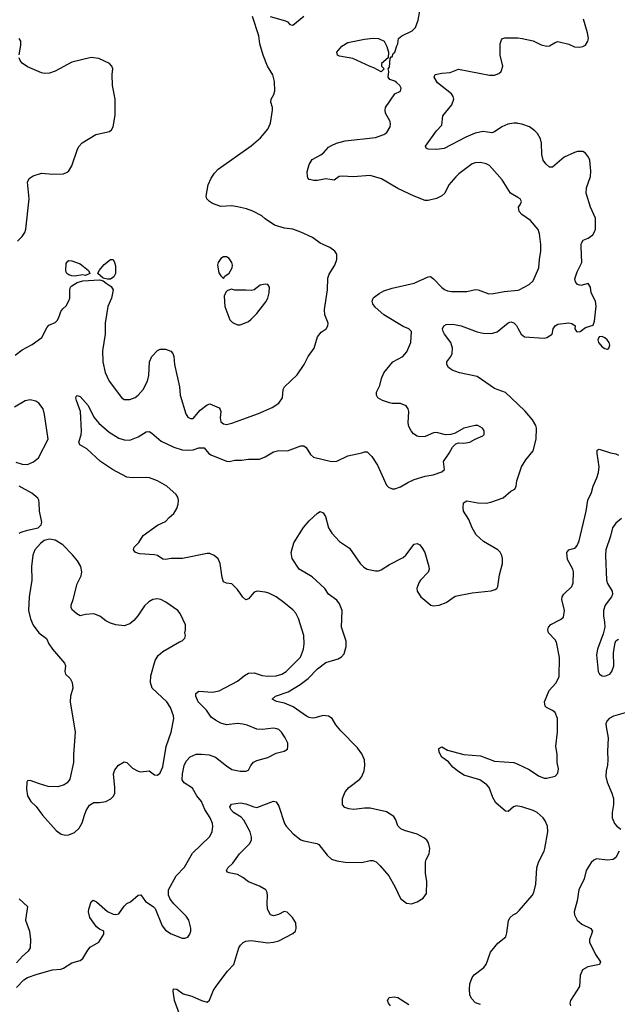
# Model space of a CAD drawing. Header units: inches. Extents: x 1839270 to 1929235, y 762242 to 910350.
# Tile 340 of 362: x 1906393 to 1910720, y 874502 to 881626. Entities that reach past the tile are written whole.
import ezdxf

# ---------------------------------------------------------------- set-up
doc = ezdxf.new("R2010")
doc.units = ezdxf.units.IN
doc.header["$MEASUREMENT"] = 0
for name, color, linetype in [('B9807', 7, 'Continuous'), ('B9808', 7, 'Continuous'), ('B9817', 7, 'Continuous'), ('B9818', 7, 'Continuous')]:
    doc.layers.add(name, color=color, linetype=linetype)

msp = doc.modelspace()

# ---------------------------------------------------------------- linework, layer by layer
at = {"layer": 'B9807', "color": 5}
for points, elevation in [([(1906360.4, 879199.6), (1906410, 879237.4), (1906484.2, 879275.8), (1906552.6, 879327.4), (1906590, 879397.3), (1906604.4, 879415.6), (1906650, 879434.9), (1906664, 879450), (1906676.1, 879470), (1906690, 879513.4), (1906705.3, 879534.7), (1906730, 879556.3), (1906750, 879591), (1906755.1, 879610), (1906755.8, 879670), (1906760.5, 879690), (1906770, 879700.4), (1906810, 879725.3), (1906850, 879736.3), (1906970, 879742.8), (1906996.9, 879736.9), (1907020.5, 879720.5), (1907054.3, 879694.3), (1907070.3, 879670.3), (1907058.7, 879610), (1907031.8, 879550), (1907013.1, 879430), (1907011.3, 879350), (1906993.8, 879230), (1906994.4, 879150), (1907013, 879073), (1907040.2, 879010), (1907130, 878892.4), (1907150, 878878.4), (1907190, 878878.4), (1907230, 878892.4), (1907251.9, 878908.1), (1907286.3, 878950), (1907318.9, 879010), (1907328.7, 879051.3), (1907334.2, 879150), (1907350, 879188.2), (1907390, 879232), (1907410, 879241.7), (1907450, 879242.3), (1907486.7, 879226.7), (1907501.3, 879210), (1907508.9, 879190), (1907514.4, 879130), (1907550.2, 878970), (1907556, 878910), (1907595.1, 878775.1), (1907610, 878750.7), (1907630, 878739.1), (1907650, 878739.1), (1907699.7, 878800.3), (1907750, 878838.7), (1907770, 878846), (1907837.7, 878817.7), (1907845.9, 878805.9), (1907848.9, 878790), (1907844.2, 878744.2), (1907850, 878716.3), (1907870, 878700.9), (1907890, 878696.5), (1907930, 878705.5), (1908122.7, 878777.3), (1908221.1, 878818.9), (1908270, 878850.4), (1908295.8, 878890), (1908301.3, 878950), (1908311, 878969), (1908403.3, 879056.7), (1908452, 879130), (1908480.9, 879190), (1908524.5, 879250), (1908550, 879330.8), (1908575.6, 879364.4), (1908612.7, 879390), (1908624.5, 879410), (1908627, 879430), (1908603.7, 879490), (1908599.6, 879530), (1908621.3, 879670), (1908624.7, 879755.3), (1908635.1, 879784.9), (1908676, 879850), (1908689.2, 879890), (1908688.7, 879930), (1908675.3, 879950), (1908638, 879978), (1908590.3, 880000)], 660), ([(1906370, 874623.1), (1906422.3, 874677.8), (1906450, 874696.4), (1906519.5, 874720.5), (1906630, 874750.3), (1906690, 874756.5), (1906710, 874762.6), (1906770, 874802.4), (1906830, 874818), (1906850, 874833), (1906886.1, 874893.9), (1906904.4, 874915.6), (1906967, 874950), (1907002, 875010), (1907003.1, 875023.1), (1907002, 875030), (1906970, 875045.1), (1906950, 875062), (1906901.6, 875130), (1906892, 875170), (1906892.7, 875190), (1906910, 875242), (1906926, 875254), (1906950, 875242.8), (1907030, 875174), (1907070, 875154), (1907090, 875150.8), (1907110, 875156), (1907150, 875211), (1907169, 875230), (1907196.6, 875243.4), (1907250, 875290.7), (1907270, 875294.8), (1907304.4, 875244.4), (1907360.7, 875210), (1907374.7, 875194.7), (1907424.2, 875070), (1907450, 875037.1), (1907490, 875012.2), (1907570, 874979.1), (1907590, 874979.1), (1907611.5, 874988.5), (1907626, 875010), (1907631.8, 875030), (1907631.4, 875051.4), (1907618.4, 875110), (1907599.4, 875139.4), (1907508.2, 875228.2), (1907482.6, 875262.6), (1907471.2, 875291.2), (1907469.7, 875330), (1907525.7, 875430), (1907586.6, 875493.4), (1907645.3, 875594.7), (1907767, 875713), (1907785.7, 875750), (1907791.1, 875790), (1907788.6, 875810), (1907771.9, 875850), (1907734.3, 875910), (1907710, 875968), (1907674.8, 876010), (1907644.8, 876064.8), (1907585.2, 876105.2), (1907570, 876126.6), (1907571.9, 876170), (1907585, 876230), (1907598.9, 876261.1), (1907627.3, 876292.7), (1907670, 876311.3), (1907710, 876312.6), (1907765.5, 876305.5), (1907810.2, 876290.2), (1907890, 876226), (1907930, 876200.4), (1907989, 876189), (1908030, 876188.8), (1908050, 876195.5), (1908066.6, 876230), (1908086.5, 876253.5), (1908110, 876265.4), (1908190, 876286.3), (1908250, 876318.7), (1908307.5, 876332.5), (1908331.7, 876348.3), (1908335.1, 876370), (1908333.6, 876390), (1908315.1, 876430), (1908289.7, 876469.7), (1908270, 876489.4), (1908255.6, 876495.6), (1908230, 876498.7), (1908150, 876489.7), (1908110, 876491.3), (1908041.1, 876521.1), (1908010, 876529.6), (1907970, 876533), (1907890, 876523), (1907850, 876536.4), (1907810, 876556.8), (1907780.3, 876580.3), (1907745.1, 876630), (1907685.8, 876690), (1907667.6, 876730), (1907668.5, 876751.5), (1907690, 876768.5), (1907790, 876760.9), (1907837.2, 876770), (1907970, 876838.9), (1908019.9, 876880.1), (1908050, 876897.3), (1908090, 876899.7), (1908150, 876881.3), (1908190, 876875.5), (1908250, 876879.2), (1908292.3, 876890), (1908323.6, 876910), (1908426.3, 877013.7), (1908447.1, 877070), (1908453.5, 877110), (1908449.7, 877170), (1908413, 877293), (1908392.5, 877332.5), (1908370, 877356), (1908306, 877410), (1908249.8, 877449.8), (1908196.2, 877476.2), (1908170, 877484.2), (1908111.7, 877491.7), (1908090, 877483.6), (1908050, 877434.5), (1908030, 877427.8), (1908010, 877447.3), (1907970, 877503.5), (1907930, 877543), (1907889.7, 877549.7), (1907870, 877559.5), (1907858.5, 877590), (1907844.5, 877690), (1907830, 877724), (1907802, 877750), (1907770, 877762.7), (1907750, 877763.7), (1907573.1, 877726.9), (1907490, 877727.4), (1907450, 877719.7), (1907430, 877723), (1907390, 877748.3), (1907370, 877754.8), (1907262, 877762), (1907245.1, 877765.1), (1907230, 877774), (1907217.2, 877790), (1907221.2, 877810), (1907256.3, 877843.7), (1907287.5, 877892.5), (1907390, 877968.5), (1907450, 877995.3), (1907475.9, 878024.1), (1907510, 878051.8), (1907530, 878088.4), (1907539.7, 878120.3), (1907542, 878150), (1907537.8, 878170), (1907526.6, 878190), (1907457.4, 878250), (1907390, 878289.8), (1907332.7, 878310), (1907310, 878313.5), (1907210, 878309.8), (1907170, 878315.3), (1907064.5, 878370), (1906977.4, 878430), (1906879.8, 878519.8), (1906829.3, 878550), (1906820.7, 878570), (1906837.8, 878622.2), (1906841, 878650), (1906832.6, 878790), (1906804.7, 878870), (1906799.3, 878890), (1906801.5, 878898.5), (1906810, 878906), (1906830, 878899.1), (1906890, 878834.9), (1906930.3, 878750), (1906966, 878706), (1907042.2, 878642.2), (1907110, 878597.4), (1907150, 878585.3), (1907190, 878584.2), (1907250, 878607.4), (1907310, 878644.6), (1907330, 878647), (1907350, 878634.9), (1907416.7, 878576.7), (1907510, 878533), (1907570, 878514), (1907610, 878511), (1907650, 878514.2), (1907690, 878527.4), (1907728.6, 878528.6), (1907759.5, 878490), (1907776.3, 878476.3), (1907890, 878431.7), (1907910, 878429), (1907950, 878438), (1907998.7, 878438.7), (1908050, 878446), (1908130, 878447), (1908170, 878463.8), (1908230, 878498), (1908270, 878508.5), (1908333.4, 878506.6), (1908430, 878542), (1908450, 878542), (1908466.8, 878530), (1908499.9, 878479.9), (1908520.3, 878460.3), (1908650, 878428.2), (1908690, 878430.7), (1908770, 878470.6), (1908870, 878490.8), (1908890, 878498.8), (1908910, 878498.8), (1908944.1, 878464.1), (1908983.4, 878403.4), (1909050, 878258), (1909064.5, 878244.5), (1909090.9, 878230.9), (1909110, 878230.8), (1909150, 878244.9), (1909203.1, 878276.9), (1909250, 878298), (1909330, 878322), (1909387.7, 878332.3), (1909450, 878353.4), (1909469.3, 878370), (1909460.9, 878430), (1909503.7, 878490), (1909527.5, 878532.5), (1909550, 878558), (1909570, 878564.7), (1909610, 878560.7), (1909652.1, 878567.9), (1909690, 878590.8), (1909746, 878614), (1909755.1, 878624.9), (1909755.1, 878650), (1909743.7, 878670), (1909710, 878689.5), (1909690, 878689.5), (1909610, 878669.2), (1909546.4, 878633.6), (1909515.3, 878624.7), (1909477.3, 878622.7), (1909410, 878639.3), (1909390, 878636), (1909330, 878609.4), (1909290, 878606.6), (1909270, 878612.3), (1909243.7, 878630), (1909226.6, 878650), (1909210, 878682), (1909206, 878710), (1909209.7, 878790), (1909206, 878810), (1909191.9, 878831.9), (1909150, 878847.8), (1909090, 878849.7), (1909070, 878854.7), (1909021.2, 878870), (1908987, 878890), (1908976.2, 878910), (1908976.2, 878930), (1909002, 878978), (1909012.4, 879030), (1909028.9, 879071.1), (1909095.6, 879150), (1909167, 879190), (1909196.9, 879223.1), (1909225.1, 879290), (1909231.2, 879370), (1909210, 879389.5), (1909170, 879406), (1909030, 879491.2), (1908966.5, 879546.5), (1908950.8, 879570), (1908945.3, 879590), (1908952.4, 879610), (1908961, 879619), (1908995.1, 879644.9), (1909030, 879663.6), (1909090, 879683.9), (1909250, 879720.2), (1909350, 879764.9), (1909366.8, 879766.8), (1909390, 879750.8), (1909450, 879688), (1909470, 879672.7), (1909490, 879663.8), (1909519.5, 879659.5), (1909630, 879658), (1909693.8, 879673.8), (1909712, 879672), (1909790, 879643), (1909824.4, 879644.4), (1909901.5, 879658.5), (1910000, 879669.1)], 640), ([(1910000, 878843.1), (1909910, 878928.3), (1909830, 878957.4), (1909704.5, 879044.5), (1909578, 879070), (1909525.6, 879090), (1909497.4, 879110), (1909485.7, 879130), (1909486, 879150), (1909515.6, 879190), (1909524.2, 879210), (1909526, 879250), (1909515.6, 879290), (1909468.9, 879350), (1909458.8, 879370), (1909455.3, 879390), (1909464, 879410), (1909480.6, 879419.4), (1909530, 879423), (1909590.8, 879410.8), (1909706.5, 879366.5), (1909750, 879358.5), (1909810, 879354.9), (1909850, 879367.6), (1909930, 879433.1), (1909950, 879439.6), (1909970, 879433.1), (1909990, 879413.7), (1910000, 879394.7)], 620), ([(1906364.1, 878424.1), (1906410, 878410.6), (1906450, 878407.3), (1906493.8, 878426.2), (1906530, 878456), (1906599.3, 878590), (1906573.5, 878770), (1906563.1, 878810), (1906532.6, 878850), (1906510, 878865.7), (1906470, 878874.8), (1906431.7, 878868.3), (1906356.7, 878823.3)], 660), ([(1907549.6, 874430), (1907513.8, 874530), (1907503.9, 874596.1), (1907506.3, 874613.7), (1907530, 874611.8), (1907576.8, 874576.8), (1907640.7, 874560.7), (1907710, 874527.9), (1907750, 874517.1), (1907768, 874532), (1907796.4, 874603.6), (1907830, 874652.7), (1907898.3, 874741.7), (1907943.5, 874790), (1907980.5, 874910), (1907991.1, 874928.9), (1908011.1, 874948.9), (1908030, 874959.5), (1908070, 874964.2), (1908190, 874946.7), (1908230, 874950.4), (1908270, 874962), (1908370, 875014), (1908390, 875031.3), (1908396.2, 875050), (1908391.6, 875090), (1908369.4, 875130), (1908330, 875169.2), (1908308.1, 875171.9), (1908267.9, 875152.1), (1908230, 875141.2), (1908209.6, 875149.6), (1908188.3, 875190), (1908183.9, 875230), (1908188.5, 875290), (1908185.4, 875310), (1908174.3, 875330), (1908130, 875357.4), (1908050, 875387.2), (1908010, 875419.7), (1907970, 875441), (1907910, 875452.3), (1907898, 875458), (1907889.5, 875469.5), (1907900.7, 875490), (1907936.4, 875523.6), (1907985.1, 875590), (1908058.2, 875661.8), (1908072, 875690), (1908072.8, 875710), (1908061.5, 875750), (1908015, 875835), (1907996.2, 875856.2), (1907942.4, 875890), (1907922.6, 875910), (1907915.1, 875930), (1907926.6, 875950), (1907990, 875958.9), (1908030, 875951.5), (1908089.4, 875929.4), (1908110, 875926.5), (1908230, 875970.6), (1908250, 875966), (1908270, 875936), (1908311.6, 875810), (1908323.6, 875790), (1908373.9, 875733.9), (1908430, 875691.4), (1908450, 875683.2), (1908544.9, 875664.9), (1908558, 875658), (1908619.6, 875579.6), (1908650, 875552.2), (1908690, 875538.9), (1908750, 875530.3), (1908870, 875528.4), (1908930, 875542.6), (1908950, 875542.6), (1908973.4, 875533.4), (1909003.8, 875503.8), (1909064.9, 875430), (1909112.7, 875350), (1909150, 875266), (1909192.8, 875232.8), (1909230, 875228.5), (1909270, 875242.4), (1909314.5, 875270), (1909337.6, 875302.4), (1909341.8, 875390), (1909332.2, 875450), (1909331.9, 875530), (1909335.3, 875550), (1909357.2, 875590), (1909361.8, 875630), (1909354, 875670), (1909341.3, 875690), (1909323.9, 875703.9), (1909270, 875731.9), (1909179.1, 875759.1), (1909151.7, 875771.7), (1909131.9, 875791.9), (1909116.2, 875836.2), (1909101.6, 875861.6), (1909050, 875894), (1908930, 875921.2), (1908890, 875921.5), (1908811.9, 875911.9), (1908775.3, 875915.3), (1908746.7, 875926.7), (1908730, 875946), (1908729.8, 875990), (1908750, 876038.4), (1908776.3, 876070), (1908855.3, 876130), (1908871.7, 876150), (1908888.1, 876190), (1908893.2, 876230), (1908889.8, 876270), (1908870, 876314), (1908838, 876358), (1908719.2, 876479.2), (1908683, 876523), (1908654.5, 876570), (1908630, 876587.6), (1908590, 876592.3), (1908530, 876574), (1908510, 876571.1), (1908490, 876576.4), (1908470, 876586), (1908373.4, 876653.4), (1908310, 876679.8), (1908252.4, 876692.4), (1908221.2, 876710), (1908246, 876730), (1908336.4, 876763.6), (1908425.1, 876814.9), (1908482.2, 876857.8), (1908550, 876929.1), (1908610, 876975.3), (1908698.4, 877001.6), (1908724.2, 877015.8), (1908741.5, 877038.6), (1908756.3, 877090), (1908756.9, 877130), (1908722.7, 877230), (1908727.2, 877350), (1908710, 877398.9), (1908690, 877426.2), (1908629.8, 877469.8), (1908603, 877510), (1908510, 877593.5), (1908416.9, 877650), (1908366.1, 877726.1), (1908359.2, 877770), (1908378.9, 877841.1), (1908447.6, 877952.4), (1908490, 878000.3), (1908550, 878054.9), (1908570, 878067.3), (1908590, 878058.8), (1908607.7, 878030), (1908628.7, 877950), (1908652.9, 877910), (1908710, 877850.3), (1908781.7, 877801.7), (1908858.9, 877690), (1908884.1, 877664.1), (1908910, 877649.1), (1908970, 877637.6), (1908990, 877637.6), (1909010, 877644.2), (1909070, 877684.9), (1909170, 877734.9), (1909190, 877752.2), (1909250, 877830.5), (1909270, 877835.8), (1909290, 877825.3), (1909310, 877800.4), (1909325.8, 877770), (1909356.5, 877670), (1909358.7, 877650), (1909351.4, 877628.6), (1909296.5, 877570), (1909283.1, 877550), (1909268.7, 877510), (1909270.4, 877490), (1909297, 877450), (1909370, 877390.3), (1909390, 877384.6), (1909430, 877389), (1909482, 877410), (1909545.7, 877454.3), (1909670, 877478.4), (1909806.6, 877493.4), (1909836.6, 877503.4), (1909848.8, 877511.2), (1909856.2, 877523.8), (1909866.9, 877610), (1909887.9, 877690), (1909888.3, 877728.3), (1909883.1, 877750), (1909871.9, 877771.9), (1909854.3, 877790), (1909750.5, 877850.5), (1909699.2, 877899.2), (1909668.6, 877948.6), (1909645.3, 878010), (1909607.8, 878070), (1909603.3, 878096.7), (1909606.9, 878130), (1909630, 878145.3), (1909710, 878130.2), (1909770, 878128.1), (1909804.9, 878135.1), (1909892.8, 878167.2), (1909950, 878213.7), (1909977.2, 878230), (1909988.3, 878251.7), (1909992.7, 878290), (1910000, 878311.2)], 620), ([(1906389.7, 877910.3), (1906403.3, 877916.7), (1906450, 877932.7), (1906528, 877950), (1906549.3, 877970.7), (1906553.2, 877990), (1906536, 878070), (1906535.1, 878130), (1906532, 878150), (1906523.8, 878163.8), (1906480.7, 878200.7), (1906389.5, 878250)], 660), ([(1910000, 875935.2), (1909990, 875936.8), (1909968.7, 875930), (1909930, 875896.9), (1909910, 875898.4), (1909840.5, 875960.5), (1909818.7, 875998.7), (1909792.4, 876070), (1909775.1, 876090), (1909725.1, 876125.1), (1909610, 876160.2), (1909562.2, 876190), (1909530, 876217.8), (1909497.1, 876257.1), (1909448.7, 876290), (1909430, 876325.2), (1909428.3, 876351.7), (1909450, 876364.7), (1909490, 876340.7), (1909610, 876308), (1909730, 876299.7), (1909830, 876261), (1909971.4, 876251.4), (1910000, 876238.5)], 580), ([(1906390, 875265.5), (1906450.5, 875210), (1906436.4, 875110), (1906463.8, 875030), (1906470.4, 874970), (1906468.2, 874910), (1906455.1, 874884.9), (1906413.4, 874850), (1906370, 874800.9)], 640), ([(1909730, 874500.5), (1909692.8, 874512.8), (1909664, 874544), (1909653.6, 874570), (1909649.7, 874610), (1909653.3, 874650), (1909670, 874694.8), (1909684.2, 874715.8), (1909752.9, 874767.1), (1909771.4, 874788.6), (1909801, 874879), (1909855.3, 874944.7), (1909912.7, 874990), (1909921.2, 875018.8), (1909932.7, 875107.3), (1909943.6, 875130), (1909967, 875150), (1909990, 875160.3), (1910000, 875169.9)], 580), ([(1909077.4, 874490), (1909062.4, 874510), (1909057, 874530), (1909068.7, 874550), (1909104.9, 874555.1), (1909130, 874551.7), (1909210, 874499.6)], 580)]:
    msp.add_lwpolyline(points, dxfattribs=dict(at, elevation=elevation))
for points, elevation in [([(1906870, 879776), (1906850, 879779.3), (1906790, 879769.6), (1906770, 879771.5), (1906750, 879779.7), (1906734.5, 879790), (1906730, 879799), (1906726.3, 879810), (1906730, 879862), (1906741.5, 879878.5), (1906750, 879882.8), (1906770, 879880.7), (1906830, 879858.8), (1906892, 879810), (1906902, 879790)], 660), ([(1907028.7, 879748.7), (1906996.5, 879756.5), (1906958, 879790), (1906968.7, 879810), (1907005.4, 879854.6), (1907050, 879890.8), (1907070, 879891.3), (1907080.7, 879870), (1907085.8, 879845.8), (1907086, 879790), (1907075.4, 879764.6), (1907050, 879749.4)], 660), ([(1907890, 879909.4), (1907870, 879909.4), (1907850, 879897.2), (1907830.7, 879870), (1907824.9, 879850), (1907835.3, 879795.3), (1907850, 879772), (1907870, 879754), (1907878, 879770), (1907910, 879791), (1907932, 879830), (1907934, 879850), (1907929.5, 879870), (1907910, 879897)], 680), ([(1908170, 879713.2), (1908135.3, 879704.7), (1908091.3, 879670), (1908070, 879665.2), (1908029.6, 879669.6), (1907950, 879669.2), (1907924.7, 879675.3), (1907896, 879664), (1907886.4, 879653.6), (1907874.4, 879625.6), (1907878, 879550), (1907914.8, 879454.8), (1907934.8, 879434.8), (1907970, 879418), (1907990, 879418), (1908010, 879424.7), (1908050, 879442.8), (1908070, 879459.1), (1908110, 879500.7), (1908175.9, 879584.1), (1908189.3, 879610), (1908199.3, 879650), (1908201.2, 879690), (1908190, 879708.7)], 680), ([(1906610, 877866.3), (1906570, 877857), (1906544.2, 877835.8), (1906503.8, 877790), (1906489, 877751), (1906479.5, 877670), (1906481.6, 877570), (1906461.6, 877450), (1906456.3, 877350), (1906470.8, 877290), (1906490, 877244.7), (1906531, 877190), (1906587.3, 877147.3), (1906604, 877110), (1906630.4, 877070.4), (1906718.8, 876970), (1906726, 876950), (1906719.1, 876910), (1906724, 876890), (1906758, 876858), (1906773.4, 876830), (1906779.1, 876790), (1906761.6, 876730), (1906759.3, 876690), (1906794.4, 876470), (1906782, 876310), (1906782.4, 876250), (1906756.3, 876130), (1906736.2, 876103.8), (1906714.8, 876090), (1906670, 876075.8), (1906598.3, 876078.3), (1906535.9, 876095.9), (1906470, 876122), (1906450, 876118), (1906444.7, 876110), (1906441.4, 876058.6), (1906450.5, 876010), (1906473.4, 875970), (1906511.7, 875931.7), (1906559.3, 875870), (1906658, 875758), (1906692.4, 875732.4), (1906725.2, 875725.2), (1906750, 875727.7), (1906790, 875744.4), (1906824.1, 875775.9), (1906846.3, 875813.7), (1906861.3, 875870), (1906875.6, 875904.4), (1906898, 875942), (1906930, 875961), (1906970, 875962), (1907018, 875970), (1907052.5, 875987.5), (1907072.5, 876007.5), (1907081.2, 876030), (1907082, 876070), (1907072.7, 876170), (1907080.9, 876199.1), (1907109.1, 876230.9), (1907150, 876254.8), (1907170, 876250.8), (1907210.8, 876210), (1907250, 876188), (1907270, 876183.8), (1907330, 876190.7), (1907370, 876162), (1907390, 876159.1), (1907410, 876176.3), (1907430, 876218.8), (1907453.8, 876366.2), (1907489.7, 876470), (1907508.2, 876570), (1907506.6, 876590), (1907484, 876650), (1907458, 876690), (1907352, 876790), (1907340.5, 876830), (1907342.9, 876877.1), (1907374, 876990), (1907394.9, 877025.1), (1907430, 877054), (1907550, 877124), (1907569.3, 877130.7), (1907588.7, 877150), (1907594, 877170), (1907589, 877190), (1907594, 877210), (1907592.9, 877247.1), (1907556, 877330), (1907537.2, 877350), (1907452.4, 877412.4), (1907415.1, 877430), (1907390, 877434.4), (1907356.3, 877430), (1907327.2, 877412.8), (1907296.4, 877383.6), (1907248.7, 877311.3), (1907220.7, 877279.3), (1907190, 877254.5), (1907150, 877239.5), (1907090, 877247.6), (1907050, 877259.6), (1907016.9, 877276.9), (1906973.2, 877310), (1906930, 877326.6), (1906870, 877322.7), (1906830, 877313.2), (1906807, 877327), (1906774.5, 877354.5), (1906766, 877370), (1906766, 877390), (1906780.9, 877430), (1906810, 877544.7), (1906838.7, 877601.3), (1906843.6, 877630), (1906836.3, 877670), (1906811.5, 877710), (1906774.9, 877754.9), (1906706.3, 877826.3), (1906650, 877858.9)], 660)]:
    msp.add_lwpolyline(points, close=True, dxfattribs=dict(at, elevation=elevation))
at = {"layer": 'B9808', "color": 5}
for points, elevation in [([(1908590.3, 880000), (1908570, 880009.3), (1908513.2, 880050), (1908430, 880089.6), (1908370, 880109.6), (1908310, 880116.9), (1908238.6, 880138.6), (1908170, 880185.1), (1908146.6, 880206.6), (1908081, 880241), (1908036.6, 880256.6), (1907970, 880272), (1907930, 880279.5), (1907850, 880275.1), (1907790, 880295.6), (1907766.6, 880310), (1907747.3, 880330), (1907742.9, 880350), (1907757, 880430), (1907779.7, 880480.3), (1907803.8, 880516.2), (1907830, 880544.9), (1908070, 880714), (1908137.2, 880770), (1908190, 880834.8), (1908210, 880878), (1908223, 880970), (1908223, 880990), (1908211.5, 881030), (1908213.3, 881050), (1908234.3, 881085.7), (1908240.4, 881110), (1908238.7, 881178.7), (1908225.7, 881225.7), (1908188, 881290), (1908155.6, 881370), (1908131.8, 881450), (1908123.6, 881510), (1908079.3, 881650)], 660), ([(1908206, 881650), (1908317.3, 881617.3), (1908333.4, 881610), (1908350, 881590.7), (1908370, 881585.5), (1908450, 881650.3)], 660), ([(1910000, 880339.8), (1909946.6, 880370), (1909887.3, 880467.3), (1909796, 880570), (1909770, 880583.6), (1909730, 880593), (1909690, 880589.7), (1909670, 880582.4), (1909572.7, 880510), (1909550, 880489.6), (1909500.5, 880430), (1909470.6, 880370), (1909448.7, 880351.3), (1909410, 880331.8), (1909350, 880317), (1909330, 880318), (1909250, 880349.5), (1909130, 880405.2), (1909013.5, 880473.5), (1908930, 880499.6), (1908807.9, 880487.9), (1908730, 880493.6), (1908706, 880490), (1908670, 880465.2), (1908610, 880473.6), (1908550, 880463), (1908522.7, 880462.7), (1908489.6, 880469.6), (1908480.7, 880480.7), (1908476, 880490), (1908475.5, 880524.5), (1908490, 880578), (1908510, 880614), (1908572.7, 880647.3), (1908595.3, 880664.7), (1908630, 880703.1), (1908650, 880716.5), (1908687.6, 880732.4), (1908750, 880750.2), (1908970, 880774), (1909030, 880794.9), (1909052.3, 880810), (1909076, 880850), (1909078, 880870), (1909074.5, 880890), (1909042.9, 880950), (1909038.4, 880970), (1909042, 880990), (1909109.5, 881090), (1909150.7, 881109.3), (1909156.4, 881130), (1909145.7, 881150), (1909124, 881170), (1909110, 881180.3), (1909073.9, 881193.9), (1909062, 881210), (1909065.2, 881250), (1909062, 881270), (1909070, 881282), (1909074.6, 881345.4), (1909083.1, 881356.9), (1909090, 881358), (1909098.4, 881381.6), (1909110, 881391), (1909123.2, 881436.8), (1909131.8, 881450), (1909135.3, 881490), (1909161.2, 881510), (1909235.2, 881544.8), (1909258.9, 881570), (1909277.8, 881622.2), (1909290, 881690.7)], 640), ([(1906389, 881371), (1906402, 881442), (1906400.4, 881470), (1906389.6, 881490)], 680), ([(1910000, 880875.7), (1909996.4, 880876.4), (1909970, 880877.7), (1909927.3, 880870), (1909884, 880850), (1909830, 880814), (1909811.7, 880808.3), (1909750, 880818), (1909690, 880805), (1909623.4, 880776.6), (1909466.6, 880693.4), (1909410, 880686.2), (1909350, 880689.6), (1909337.2, 880697.2), (1909332.7, 880710), (1909410, 880820.5), (1909450, 880862.8), (1909458, 880930), (1909522, 881010), (1909537, 881050), (1909532.3, 881070), (1909520.9, 881090), (1909417.7, 881170), (1909394.5, 881210), (1909402, 881230), (1909450, 881239.3), (1909510, 881243.8), (1909570, 881267.2), (1909794.5, 881225.5), (1909830, 881224.6), (1909863.1, 881236.9), (1909878.4, 881250), (1909891.3, 881290), (1909873.3, 881370), (1909871.6, 881450), (1909881.1, 881478.9), (1909890, 881490.5), (1909904.9, 881495.1), (1909990, 881495.3), (1910000, 881494.1)], 620), ([(1906376.6, 880023.4), (1906410, 880056.3), (1906430, 880086.8), (1906437.4, 880110), (1906462, 880330), (1906449.7, 880450), (1906462.3, 880477.7), (1906490, 880495.8), (1906550, 880514.3), (1906633, 880507), (1906710, 880510.6), (1906738, 880522), (1906750, 880531), (1906771.8, 880568.2), (1906812.3, 880690), (1906823.7, 880710), (1906846.2, 880733.8), (1906945.4, 880794.6), (1907043.2, 880816.8), (1907059, 880830), (1907069.3, 880850.7), (1907084.5, 880935.5), (1907085.1, 881050), (1907065.1, 881150), (1907062.9, 881230), (1907066.6, 881270), (1907060.9, 881290), (1907044, 881310), (1906966, 881346), (1906910, 881353.3), (1906770, 881318.3), (1906650, 881252.3), (1906610, 881239.2), (1906570, 881236.8), (1906550, 881241.5), (1906450, 881285.3), (1906410, 881311.3), (1906396.8, 881330), (1906389.8, 881350)], 680)]:
    msp.add_lwpolyline(points, dxfattribs=dict(at, elevation=elevation))
at = {"layer": 'B9808', "color": 5, "elevation": 640}
msp.add_lwpolyline([(1909010, 881248.7), (1908957.2, 881277.2), (1908930, 881286), (1908805.1, 881345.1), (1908710, 881362.9), (1908694, 881370), (1908689.3, 881390), (1908726.5, 881433.5), (1908770, 881460.5), (1908890, 881485.5), (1908952.3, 881492.3), (1908992, 881490), (1909032, 881470), (1909051.3, 881431.3), (1909064.7, 881390), (1909062, 881350), (1909014, 881310), (1909014, 881290), (1909032, 881270)], close=True, dxfattribs=at)
at = {"layer": 'B9817', "color": 5}
for points, elevation in [([(1910000, 879669.1), (1910008.7, 879670), (1910081.2, 879710), (1910110, 879736), (1910151.3, 879830), (1910156.2, 879890), (1910167.6, 879950), (1910167.6, 879990), (1910166.4, 880000)], 640), ([(1910000, 879394.7), (1910023.6, 879350), (1910048, 879330), (1910190, 879321.3), (1910210, 879325.5), (1910249, 879350), (1910256, 879390), (1910269.2, 879410), (1910290, 879422), (1910370, 879432.4), (1910390, 879428), (1910415.5, 879410), (1910413, 879390), (1910424, 879370), (1910430, 879367.7), (1910450.6, 879369.4), (1910490, 879398.8), (1910545.1, 879414.9), (1910555.3, 879444.7), (1910568.1, 879551.9), (1910562, 879590), (1910531.5, 879650), (1910526.6, 879690), (1910510, 879718), (1910457.4, 879702.6), (1910432.7, 879710), (1910416.9, 879730), (1910412.3, 879750), (1910430, 879802), (1910462.9, 879870), (1910457.7, 879982.3), (1910459.5, 880000)], 620), ([(1910000, 878311.2), (1910027.2, 878390), (1910058.7, 878441.3), (1910110, 878506.8), (1910132, 878590), (1910136, 878670), (1910129.8, 878690), (1910107.1, 878730), (1910053, 878793), (1910000, 878843.1)], 620), ([(1910000, 876238.5), (1910081.6, 876201.6), (1910150, 876154.4), (1910190, 876137.1), (1910210, 876137.1), (1910270, 876153), (1910290, 876174.8), (1910294.3, 876205.7), (1910284.2, 876250), (1910284.3, 876310), (1910276.1, 876370), (1910286.4, 876470), (1910287.7, 876570), (1910270, 876612.8), (1910250, 876628.4), (1910208.8, 876648.8), (1910199.1, 876659.1), (1910193.1, 876690), (1910227.4, 876772.6), (1910274.3, 876825.7), (1910298.3, 876870), (1910302.8, 877010), (1910280.8, 877120.8), (1910270, 877138.3), (1910222, 877190), (1910217.4, 877210), (1910221.6, 877230), (1910238.4, 877250), (1910310, 877284.7), (1910330, 877303.1), (1910337.4, 877350), (1910318.7, 877430), (1910321.6, 877450), (1910333.6, 877470), (1910390, 877524.9), (1910400.9, 877550), (1910402.2, 877630), (1910397.8, 877650), (1910360.6, 877720.6), (1910354.5, 877770), (1910369.6, 877790), (1910410, 877802.2), (1910419.8, 877810), (1910430, 877820.7), (1910445.1, 877854.9), (1910495, 878070), (1910506.9, 878150), (1910534.1, 878205.9), (1910546.3, 878250), (1910572.6, 878310), (1910584.6, 878350), (1910589.2, 878390), (1910574, 878486), (1910575.3, 878510), (1910590, 878517.3), (1910670, 878492.2), (1910710, 878485.3), (1910730, 878475.3)], 580), ([(1910750, 878017.6), (1910710, 877982), (1910686.5, 877950), (1910671.7, 877890), (1910638.3, 877790), (1910634, 877750), (1910642, 877570), (1910650, 877545.5), (1910683.7, 877490), (1910685.7, 877470), (1910677.4, 877450), (1910631.5, 877390), (1910619.7, 877350), (1910619.7, 877310), (1910628, 877270), (1910630.3, 877229.7), (1910618.4, 877181.6), (1910577.6, 877070), (1910570.2, 877030), (1910582.7, 876910), (1910590.2, 876890.2), (1910610, 876879), (1910630, 876876.1), (1910667.3, 876890), (1910681.3, 876910), (1910694.3, 876950), (1910693.3, 877046.7), (1910704.1, 877115.9), (1910710, 877131), (1910730, 877142.8)], 580), ([(1910810, 876619.2), (1910693, 876587), (1910662, 876570), (1910643.8, 876550), (1910638.4, 876530), (1910639.5, 876510), (1910655.3, 876430), (1910650.3, 876330), (1910652.7, 876270), (1910649.1, 876230.9), (1910638.7, 876190), (1910636.5, 876150), (1910646.7, 876110), (1910681.7, 876030), (1910692.9, 875990), (1910692.7, 875947.3), (1910682, 875890), (1910683.1, 875850), (1910700.9, 875810), (1910716.5, 875790), (1910745.3, 875770)], 580), ([(1910000, 875169.9), (1910010, 875179.6), (1910104, 875290), (1910115.5, 875310), (1910129.8, 875369.8), (1910138.5, 875490), (1910150.4, 875530), (1910190, 875608.9), (1910196.3, 875630), (1910218, 875750), (1910214.7, 875790), (1910198.2, 875830), (1910182.4, 875850), (1910139.1, 875890), (1910110, 875904.6), (1910029.4, 875930.6), (1910000, 875935.2)], 580), ([(1910733.4, 875610), (1910710, 875564.5), (1910691.4, 875548.6), (1910650, 875544), (1910570, 875553.3), (1910550, 875545.6), (1910530, 875527.6), (1910494.6, 875470), (1910479.5, 875410), (1910441.5, 875330), (1910430.3, 875250), (1910408.9, 875170), (1910410.4, 875150), (1910430.5, 875110), (1910462.4, 875082.4), (1910528, 875050), (1910536.9, 875036.9), (1910539.5, 875030), (1910534, 875010), (1910518, 874970), (1910519.2, 874950), (1910562.5, 874862.5), (1910597.6, 874810), (1910591.2, 874788.8), (1910507.8, 874772.2), (1910468, 874750), (1910452.4, 874710), (1910447.7, 874630), (1910381.7, 874530), (1910377.4, 874510), (1910380.3, 874490)], 580)]:
    msp.add_lwpolyline(points, dxfattribs=dict(at, elevation=elevation))
at = {"layer": 'B9817', "color": 5, "elevation": 620}
msp.add_lwpolyline([(1910610, 879333.3), (1910588.4, 879331.6), (1910580.5, 879310), (1910584.4, 879290), (1910610, 879258), (1910630, 879245.5), (1910650, 879243), (1910659.3, 879250), (1910666.6, 879270), (1910661.6, 879290), (1910647, 879310), (1910630, 879323.6)], close=True, dxfattribs=at)
at = {"layer": 'B9818', "color": 5}
for points, elevation in [([(1910000, 881494.1), (1910030.3, 881490.3), (1910111.9, 881471.9), (1910170, 881443), (1910210, 881434.8), (1910230, 881436), (1910270, 881461), (1910290, 881466.8), (1910370, 881448), (1910410, 881430.5), (1910450, 881426.8), (1910470, 881430.7), (1910490, 881441), (1910507, 881470), (1910511.3, 881490), (1910505.6, 881530), (1910474.7, 881630)], 620), ([(1910459.5, 880000), (1910460.5, 880010), (1910472.7, 880030), (1910510, 880045.7), (1910544.2, 880070), (1910556.3, 880090), (1910561.6, 880110), (1910562, 880190), (1910526.9, 880270), (1910495.4, 880370), (1910498.3, 880410), (1910526, 880490), (1910527.8, 880530), (1910520.5, 880610), (1910512.1, 880632.1), (1910490, 880660.7), (1910470, 880671.5), (1910431.4, 880671.4), (1910410, 880665.7), (1910334.9, 880630), (1910250, 880559.6), (1910230, 880559.6), (1910202, 880582), (1910182.4, 880610), (1910172.8, 880650), (1910172.3, 880732.3), (1910163.1, 880763.1), (1910141.5, 880801.4), (1910122.6, 880822.6), (1910085.2, 880850), (1910030, 880869.7), (1910000, 880875.7)], 620), ([(1910166.4, 880000), (1910157, 880077), (1910146.6, 880106.6), (1910092.8, 880172.8), (1910030, 880217), (1910010, 880239), (1910005.6, 880270), (1910019.6, 880290), (1910026.6, 880310), (1910017.4, 880330), (1910000, 880339.8)], 640)]:
    msp.add_lwpolyline(points, dxfattribs=dict(at, elevation=elevation))

doc.saveas('drawing.dxf')
